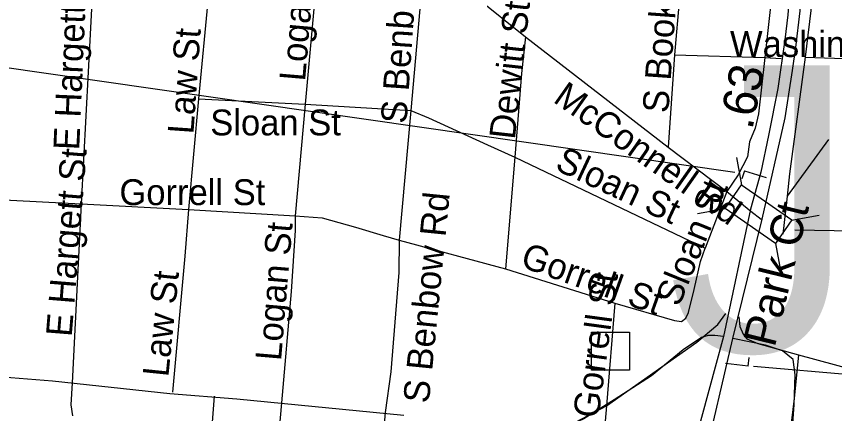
# Model space of a CAD drawing. Extents: x 1662474 to 1856135, y 779280 to 917889.
# Drawn here: x 1770730 to 1773738, y 843209 to 844669 of the extents above; entities that cross this region are included whole.
import ezdxf

# ---------------------------------------------------------------- set-up
doc = ezdxf.new("R2010")
doc.units = 0
for name, color, linetype in [('Exist Road Non-System Structure Non-Sys NCDOT Attributed CELL', 7, 'Continuous'), ('Exist Road Non-System Structure Non-Sys NCDOT Number Label', 7, 'Continuous'), ('Exist Road Non-System Structure Non-Sys Other Attributed CELL', 7, 'Continuous'), ('Exist Road Non-System Structure Non-Sys Other Number Label', 7, 'Continuous'), ('Exist Road Non-System Type 51', 7, 'Continuous'), ('Exist Road Non-System Type 51 Label', 7, 'Continuous'), ('Exist Road Primary Interstate Ramp 1 Lane Attributed', 7, 'Continuous'), ('Exist Road Primary US Divided Attributed', 7, 'Continuous'), ('Exist Road Primary US Label', 7, 'Continuous'), ('Exist Road Primary US Mileage Hundredths English Label', 7, 'Continuous'), ('Exist Road Primary US Structure Cantilever Sign CELL', 7, 'Continuous'), ('Exist Road Primary US Structure Cantilever Sign Number Label', 7, 'Continuous'), ('Exist Road Secondary Type 51 Undivided 4 Lane Attributed', 7, 'Continuous')]:
    doc.layers.add(name, color=color, linetype=linetype)

msp = doc.modelspace()

# ---------------------------------------------------------------- linework, layer by layer
at = {"layer": 'Exist Road Non-System Structure Non-Sys NCDOT Attributed CELL'}
for p, q in [((1773376.4, 844151.1), (1773394.7, 844049.8)), ((1773233.3, 843945.1), (1773334.6, 843963.4)), ((1773579.4, 843920.8), (1773680.7, 843939.1)), ((1773519.7, 843834.8), (1773539, 843735.1))]:
    msp.add_line(p, q, dxfattribs=at)
msp.add_lwpolyline([(1773394.7, 844049.8), (1773579.7, 843921.2), (1773519.7, 843834.8), (1773334.6, 843963.4)], close=True, dxfattribs=at)
at = {"layer": 'Exist Road Non-System Structure Non-Sys NCDOT Number Label'}
msp.add_line((1773591.2, 843885.3), (1776789.9, 843830.9), dxfattribs=at)
at = {"layer": 'Exist Road Non-System Structure Non-Sys Other Attributed CELL'}
msp.add_lwpolyline([(1772844.3, 843508.5), (1772983.2, 843508.5), (1772983.2, 843369.4), (1772844.3, 843369.4)], close=True, dxfattribs=at)
at = {"layer": 'Exist Road Non-System Type 51'}
for p, q in [((1771451.4, 844909.1), (1771398.9, 844366.6)), ((1771840.1, 844887.2), (1771791.5, 844347.2)), ((1772228.2, 844864.7), (1772179.9, 844323.5)), ((1772266.6, 844863.7), (1772601.5, 844594.4)), ((1773174.1, 844820.4), (1773149.5, 844528.2)), ((1773513, 844804.1), (1773480.6, 844518.5)), ((1772601.5, 844594.4), (1773125.6, 844189.1)), ((1773149.5, 844528.2), (1773125.6, 844189.1)), ((1773149.5, 844528.2), (1773480.6, 844518.5)), ((1773480.6, 844518.5), (1773541.1, 844514.6)), ((1773629.8, 844519), (1773949.1, 844508.5)), ((1771398.9, 844366.6), (1771362.4, 843960)), ((1771398.9, 844366.6), (1771791.5, 844347.2)), ((1771791.5, 844347.2), (1771755, 843936.9)), ((1771791.5, 844347.2), (1772179.9, 844323.5)), ((1772179.9, 844323.5), (1772137.4, 843846.4)), ((1773125.6, 844189.1), (1773341.4, 844025.1)), ((1773714.6, 844217.2), (1773562.6, 844008.9)), ((1772561.4, 844152.1), (1772528.2, 843741.4)), ((1772561.4, 844152.1), (1773261.6, 843816.9)), ((1773341.4, 844025.1), (1773261.6, 843816.9)), ((1773341.4, 844025.1), (1773429, 843953.7)), ((1773562.6, 844008.9), (1773547.1, 843868.7)), ((1770579.4, 844000.7), (1770967.4, 843980.8)), ((1770967.4, 843980.8), (1770934.6, 843323.2)), ((1770967.4, 843980.8), (1771362.4, 843960)), ((1771362.4, 843960), (1771755, 843936.9)), ((1773429, 843953.7), (1773467.4, 843923.8)), ((1772137.4, 843846.4), (1772528.2, 843741.4)), ((1772528.2, 843741.4), (1772930.1, 843615.4)), ((1772930.1, 843615.4), (1772898.4, 843238)), ((1773604.9, 843425.9), (1773918.5, 843339.2)), ((1771704.4, 843249.2), (1771664.5, 842807.2)), ((1772898.4, 843238), (1772880.1, 843017.2))]:
    msp.add_line(p, q, dxfattribs=at)
for points in [[(1773672.1, 845307.8), (1773679.1, 845147.4), (1773668.4, 844879.4), (1773655.5, 844732.7), (1773629.8, 844519)], [(1771023.2, 844930.9), (1771010.6, 844789.7), (1770967.4, 843980.8)], [(1772601.5, 844594.4), (1772586.2, 844459.2), (1772561.4, 844152.1)], [(1773480.6, 844518.5), (1773457.4, 844310.9), (1773445.2, 844258.9), (1773424.9, 844207.8), (1773417.1, 844153.2), (1773383.1, 844087), (1773341.4, 844025.1)], [(1773629.8, 844519), (1773571.2, 844091), (1773562.6, 844008.9)], [(1772179.9, 844323.5), (1772244.5, 844296.2), (1772461.4, 844196.8), (1772561.4, 844152.1)], [(1771362.4, 843960), (1771348.8, 843787.9), (1771303.1, 843288.4)], [(1771755, 843936.9), (1771754.5, 843881.8), (1771739.5, 843658.2), (1771704.4, 843249.2)], [(1771755, 843936.9), (1771853.4, 843929), (1771976.9, 843894.9), (1772078.6, 843864.5), (1772137.4, 843846.4)], [(1772137.4, 843846.4), (1772135.4, 843727.8), (1772106.4, 843363.2), (1772085.1, 843213.6)], [(1772930.1, 843615.4), (1773148.4, 843551.9), (1773174.1, 843548.2), (1773190.1, 843560.2), (1773200.4, 843580.8), (1773220.9, 843665.5), (1773245, 843767.9), (1773261.6, 843816.9)], [(1772898.4, 843238), (1773231.6, 843472.6), (1773308.5, 843537.2), (1773337.4, 843577.4)], [(1773384.9, 843564.8), (1773389.1, 843529.6), (1773400.9, 843501.8), (1773415.4, 843483.9), (1773455.2, 843466.9), (1773604.9, 843425.9)], [(1773604.9, 843425.9), (1773588.4, 843265.2), (1773579.6, 843184.7), (1773569.4, 843007.2), (1773556.9, 842919.9), (1773543.1, 842781.5)], [(1770934.6, 843323.2), (1770930.4, 843242.4), (1770936.4, 843201.8)], [(1771457.4, 843273.4), (1771439.5, 843051.1), (1771432.4, 842971.6)], [(1772623, 843100.4), (1772763.9, 843166.6), (1772898.4, 843238)], [(1772085.1, 843213.6), (1772075.8, 843097), (1772048.4, 842779.4)]]:
    msp.add_lwpolyline(points, dxfattribs=at)
at = {"layer": 'Exist Road Primary Interstate Ramp 1 Lane Attributed'}
for points in [[(1773328.5, 843492.7), (1773296.9, 843496.2), (1773272.3, 843496.2), (1773247.6, 843489.2), (1773180.8, 843443.4), (1773064.8, 843348.4), (1772927.7, 843260.5), (1772815.1, 843190.1), (1772625.2, 843102.2)], [(1773553.6, 842796.1), (1773574.7, 843031.8), (1773588.7, 843242.9), (1773592.2, 843352), (1773585.2, 843408.2), (1773546.5, 843439.9), (1773483.2, 843461), (1773363.7, 843485.7)]]:
    msp.add_lwpolyline(points, dxfattribs=at)
at = {"layer": 'Exist Road Primary US Divided Attributed'}
for points in [[(1773517.4, 846191), (1773540.6, 845922.2), (1773557.5, 845719.2), (1773574.6, 845535.9), (1773584.2, 845374.1), (1773590.3, 845226.3), (1773587.7, 845063.4), (1773583.4, 844933.6), (1773570.6, 844739.3), (1773565.9, 844675.3), (1773554.3, 844583.4), (1773528.7, 844403.6), (1773494.9, 844231.9), (1773465.8, 844096.3), (1773428.3, 843960.2)], [(1773471.4, 843923.5), (1773555.4, 844295.9), (1773582.2, 844470.5), (1773594.4, 844555.4), (1773610.7, 844689.3), (1773620, 844791.7), (1773631.1, 844973.8), (1773630.9, 845185.7), (1773630.9, 845378.6), (1773616.5, 845619.5), (1773599.4, 845769.2), (1773590, 845903.6), (1773571.1, 846057), (1773557.5, 846202.3)], [(1773428.3, 843960.2), (1773328.5, 843492.7)], [(1773363.7, 843485.7), (1773471.4, 843923.5)], [(1773328.5, 843492.7), (1773170.8, 842910.5)], [(1773220.5, 842890.8), (1773254.3, 843017.9), (1773363.7, 843485.7)]]:
    msp.add_lwpolyline(points, dxfattribs=at)
at = {"layer": 'Exist Road Primary US Structure Cantilever Sign CELL'}
for p, q in [((1773405.7, 844102.2), (1773396, 844072)), ((1773405.7, 844102.2), (1773486, 844076.6)), ((1773419.7, 843384.2), (1773423.2, 843415.8)), ((1773419.7, 843384.2), (1773335.9, 843393.7))]:
    msp.add_line(p, q, dxfattribs=at)
at = {"layer": 'Exist Road Primary US Structure Cantilever Sign Number Label'}
for p, q in [((1773370.6, 844095.9), (1770028.9, 844575.4)), ((1773439.4, 843383.6), (1776761.8, 843104))]:
    msp.add_line(p, q, dxfattribs=at)
at = {"layer": 'Exist Road Secondary Type 51 Undivided 4 Lane Attributed'}
msp.add_lwpolyline([(1770586.1, 843352.3), (1770862.6, 843329.8), (1771293.5, 843283.8), (1771539.5, 843263.3), (1772154.1, 843204.2)], dxfattribs=at)

# ---------------------------------------------------------------- texts
at = {"layer": 'Exist Road Non-System Structure Non-Sys Other Number Label'}
msp.add_text('J607', height=1049.86, dxfattribs=at).set_placement((1773122.1, 843438.9))
at = {"layer": 'Exist Road Non-System Type 51 Label'}
for s, rotation, p in [('S Benbow Rd', 86.084, (1772163.8, 844273.2)), ('S Booker St', 85.9167, (1773126.2, 844312.3)), ('Logan St', 85.1296, (1771790.8, 844428.7)), ('E Hargett St', 87.4694, (1770960.5, 844176.1)), ('Dewitt St', 83.6643, (1772562, 844214.7)), ('Law St', 85.9893, (1771380.4, 844234.6)), ('McConnell Rd', 324.8293, (1772698.8, 844357)), ('E Hargett St', 85.4108, (1770932.9, 843489.9)), ('Sloan St', 334.9003, (1772705.5, 844107.7)), ('Sloan St', 67.822, (1773165.5, 843598.8)), ('S Benbow Rd', 84.2926, (1772245.9, 843245.5)), ('Logan St', 85.1835, (1771702.5, 843401.5)), ('Gorrell St', 340.3359, (1772578, 843750.9)), ('Law St', 84.2018, (1771288.2, 843342)), ('Gorrell St', 82.261, (1772869.4, 843189.7))]:
    msp.add_text(s, height=95, rotation=rotation, dxfattribs=at).set_placement(p)
for s, p in [('Washington St', (1773353, 844520.3)), ('Sloan St', (1771442.4, 844231.9)), ('Gorrell St', (1771108.5, 843975.7))]:
    msp.add_text(s, height=95, dxfattribs=at).set_placement(p)
at = {"layer": 'Exist Road Primary US Label'}
msp.add_text('Park Ct', height=120, rotation=76.2742, dxfattribs=at).set_placement((1773516.9, 843449.7))
at = {"layer": 'Exist Road Primary US Mileage Hundredths English Label'}
msp.add_text('.63', height=125, rotation=78.8769, dxfattribs=at).set_placement((1773434.8, 844249.9))

doc.saveas('drawing.dxf')
